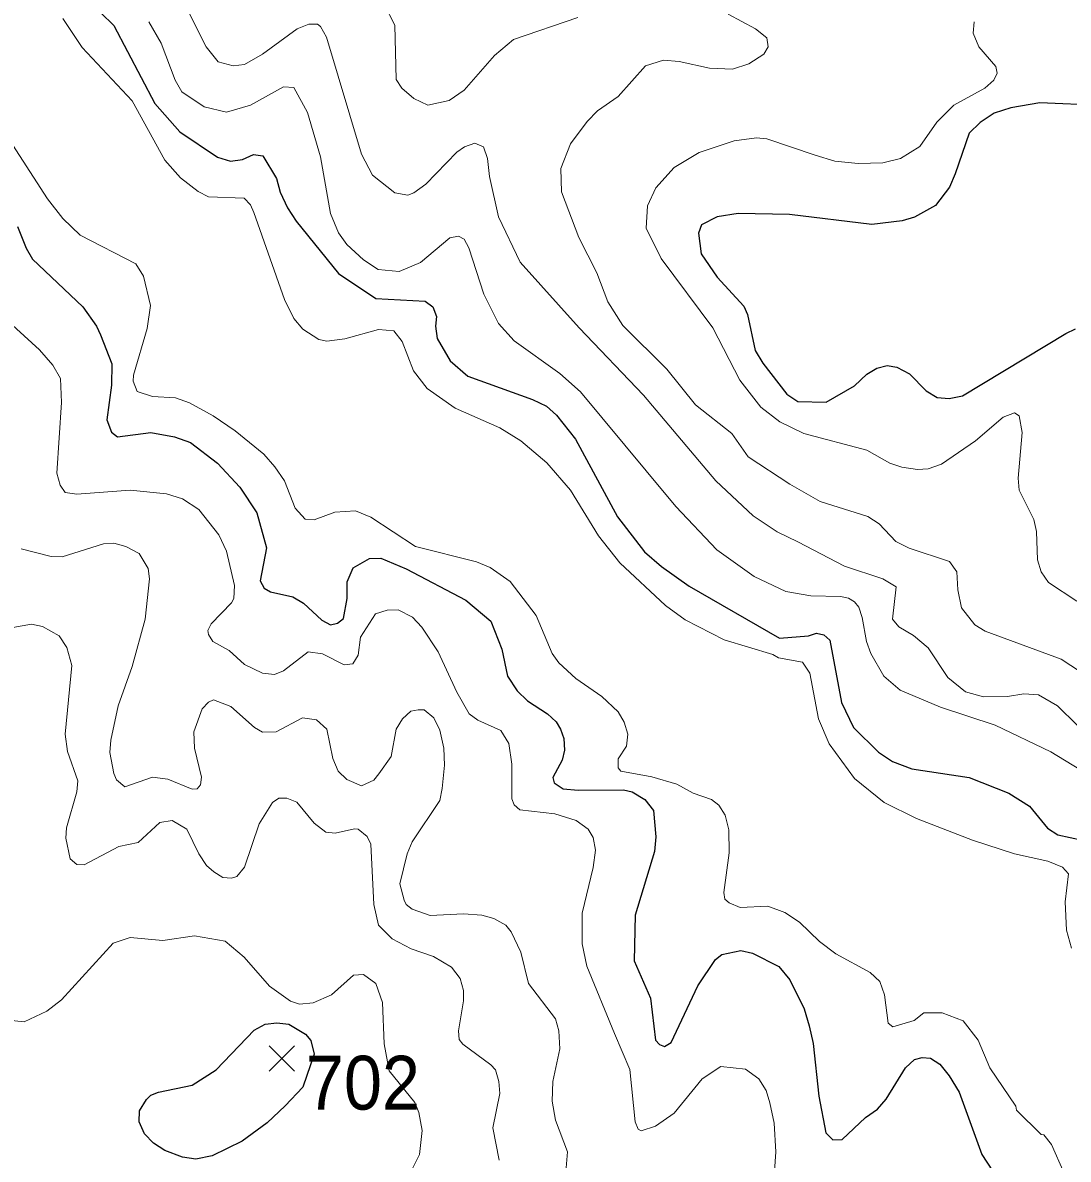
# Model space of a CAD drawing. Extents: x 294.2 to 320.3, y 7482.7 to 7510.7.
# Drawn here: x 298.568 to 300.121, y 7484.039 to 7485.728 of the extents above; entities that cross this region are included whole.
import ezdxf
from ezdxf.enums import TextEntityAlignment as Align

# ---------------------------------------------------------------- set-up
doc = ezdxf.new("R2010")
doc.units = 0
doc.header["$LTSCALE"] = 0.032
for name, color, linetype, lineweight in [('1', 7, 'Continuous', 25), ('2', 7, 'Continuous', 13), ('21', 7, 'Continuous', 25)]:
    doc.layers.add(name, color=color, linetype=linetype, lineweight=lineweight)
doc.layers.add('61', color=7, linetype='Continuous')

msp = doc.modelspace()

# ---------------------------------------------------------------- linework, layer by layer
at = {"layer": '1'}
for points in [[(298.6841, 7485.7423), (298.7034, 7485.7234), (298.7639, 7485.6078), (298.8013, 7485.5653), (298.8573, 7485.5277), (298.8764, 7485.5218), (298.8942, 7485.5245), (298.9108, 7485.532), (298.9247, 7485.5299), (298.945, 7485.496), (298.9505, 7485.4756), (298.9615, 7485.4525), (298.9743, 7485.4326), (299.0369, 7485.3552), (299.0926, 7485.318), (299.1656, 7485.3137), (299.1773, 7485.3057), (299.1828, 7485.2912), (299.1811, 7485.2766), (299.1839, 7485.2584), (299.2028, 7485.225), (299.2291, 7485.2024), (299.3252, 7485.1679), (299.3462, 7485.1577), (299.3612, 7485.1443), (299.3892, 7485.1088), (299.4515, 7484.9934), (299.4918, 7484.9414), (299.5168, 7484.9194), (299.5579, 7484.8903), (299.6926, 7484.8134), (299.7353, 7484.8166), (299.7472, 7484.8204), (299.7583, 7484.8182), (299.7672, 7484.8101), (299.7844, 7484.7177), (299.8024, 7484.6806), (299.8396, 7484.644), (299.8601, 7484.63), (299.8892, 7484.6192), (299.9743, 7484.6063), (300.0331, 7484.5827), (300.0636, 7484.5634), (300.0908, 7484.5311), (300.1058, 7484.5209), (300.1427, 7484.5128)], [(300.1706, 7485.6047), (300.0791, 7485.6085), (300.0361, 7485.601), (300.0112, 7485.5934), (299.9906, 7485.5795), (299.9742, 7485.5634), (299.9532, 7485.5031), (299.9448, 7485.4832), (299.924, 7485.4558), (299.8929, 7485.4386), (299.8746, 7485.4332), (299.8295, 7485.4278), (299.7072, 7485.4429), (299.6309, 7485.4441), (299.5999, 7485.4392), (299.5763, 7485.4274), (299.5719, 7485.415), (299.5758, 7485.3844), (299.5996, 7485.3494), (299.6393, 7485.3064), (299.6448, 7485.294), (299.6561, 7485.2408), (299.6678, 7485.222), (299.7033, 7485.1758), (299.7197, 7485.165), (299.7618, 7485.164), (299.8037, 7485.1881), (299.822, 7485.2054), (299.837, 7485.2145), (299.8525, 7485.2183), (299.8669, 7485.2156), (299.8855, 7485.2059), (299.9104, 7485.1806), (299.9265, 7485.171), (299.9443, 7485.1694), (299.9645, 7485.1732), (300.1179, 7485.2656), (300.132, 7485.2726)], [(298.5602, 7485.425), (298.573, 7485.3924), (298.5825, 7485.3765), (298.6571, 7485.3054), (298.6777, 7485.2769), (298.6834, 7485.2641), (298.7002, 7485.2208), (298.6997, 7485.1891), (298.6926, 7485.1374), (298.6998, 7485.1191), (298.7087, 7485.1121), (298.7583, 7485.1186), (298.7933, 7485.1121), (298.8172, 7485.1041), (298.8571, 7485.0732), (298.8903, 7485.0374), (298.9159, 7484.9995), (298.93, 7484.9474), (298.9206, 7484.8984), (298.9267, 7484.8877), (298.9361, 7484.8818), (298.9692, 7484.8748), (298.9852, 7484.8651), (299.0124, 7484.8398), (299.0252, 7484.8328), (299.0357, 7484.8355), (299.0443, 7484.8425), (299.0499, 7484.8721), (299.0499, 7484.8969), (299.0588, 7484.9179), (299.0832, 7484.9313), (299.0999, 7484.9319), (299.1376, 7484.9163), (299.2265, 7484.8695), (299.2632, 7484.8383), (299.2798, 7484.7969), (299.2884, 7484.7566), (299.3023, 7484.7351), (299.3178, 7484.72), (299.3478, 7484.7007), (299.3605, 7484.6889), (299.3669, 7484.6781), (299.3719, 7484.6641), (299.3731, 7484.6469), (299.3692, 7484.6318), (299.3553, 7484.606), (299.3575, 7484.5984), (299.3707, 7484.5894), (299.3931, 7484.5873), (299.4607, 7484.5878), (299.4735, 7484.5846), (299.4923, 7484.5733), (299.5051, 7484.5572), (299.5087, 7484.5179), (299.5065, 7484.4964), (299.4779, 7484.4018), (299.4765, 7484.3335), (299.5009, 7484.2781), (299.5081, 7484.2157), (299.5142, 7484.2093), (299.5215, 7484.2066), (299.5314, 7484.2125), (299.5711, 7484.2964), (299.5972, 7484.3357), (299.6069, 7484.3432), (299.6347, 7484.3492), (299.6524, 7484.3449), (299.6915, 7484.3255), (299.7076, 7484.3056), (299.7292, 7484.2625), (299.7365, 7484.2373), (299.7426, 7484.211), (299.751, 7484.1325), (299.761, 7484.0781), (299.7715, 7484.0679), (299.7857, 7484.0685), (299.8201, 7484.1008), (299.8379, 7484.1131), (299.8509, 7484.1282), (299.8798, 7484.1745)], [(299.8798, 7484.1745), (299.8931, 7484.1869), (299.9042, 7484.1901), (299.9169, 7484.189), (299.9305, 7484.1804), (299.9444, 7484.1631), (299.9593, 7484.1384)], [(299.9593, 7484.1384), (299.9929, 7484.0459), (300.0248, 7483.9974)]]:
    msp.add_lwpolyline(points, dxfattribs=at)
msp.add_lwpolyline([(298.9578, 7484.1181), (298.9313, 7484.0928), (298.8941, 7484.0659), (298.8493, 7484.0438), (298.8252, 7484.039), (298.8052, 7484.0422), (298.7792, 7484.0519), (298.762, 7484.0626), (298.7486, 7484.0766), (298.7409, 7484.0944), (298.7415, 7484.111), (298.7518, 7484.1276), (298.7581, 7484.134), (298.7696, 7484.1385), (298.8194, 7484.1491), (298.8555, 7484.1717), (298.9116, 7484.2308), (298.9283, 7484.2395), (298.9455, 7484.2417), (298.9633, 7484.2395), (298.9882, 7484.225), (298.996, 7484.2153), (299.0011, 7484.1949), (298.9839, 7484.146)], close=True, dxfattribs=at)
at = {"layer": '2'}
for points in [[(300.1347, 7484.6837), (300.1053, 7484.7125), (300.0772, 7484.729), (300.0555, 7484.7303), (300.0313, 7484.7265), (299.9955, 7484.7259), (299.9687, 7484.7335), (299.9425, 7484.7546), (299.9131, 7484.7987), (299.8914, 7484.8172), (299.8697, 7484.8299), (299.8601, 7484.8414), (299.8659, 7484.8893), (299.8461, 7484.9014), (299.7887, 7484.92), (299.7197, 7484.9564), (299.6891, 7484.9711), (299.6533, 7484.9947), (299.5977, 7485.047), (299.4905, 7485.1741), (299.3947, 7485.2743), (299.3072, 7485.372), (299.2747, 7485.4391), (299.2612, 7485.4991), (299.2587, 7485.5259), (299.2523, 7485.5431), (299.2396, 7485.5488), (299.2242, 7485.5431), (299.2127, 7485.5354), (299.1668, 7485.4876), (299.1489, 7485.4748), (299.1399, 7485.4716), (299.1208, 7485.4748), (299.0876, 7485.501), (299.071, 7485.5323), (299.0193, 7485.706), (299.0103, 7485.7219), (299.0059, 7485.7257), (298.9931, 7485.7257), (298.9758, 7485.7187), (298.9242, 7485.681), (298.8973, 7485.6657), (298.8807, 7485.6638), (298.8584, 7485.6695), (298.8405, 7485.6919), (298.7939, 7485.7851)], [(299.3928, 7485.7353), (299.297, 7485.7028), (299.2689, 7485.6791), (299.2236, 7485.6274), (299.2013, 7485.6121), (299.1699, 7485.605), (299.1489, 7485.6152), (299.131, 7485.6306), (299.1227, 7485.6433), (299.1208, 7485.7238), (299.1042, 7485.7558)], [(299.885, 7484.9468), (299.8653, 7484.957), (299.8404, 7484.9832), (299.8237, 7484.994), (299.7529, 7485.0164), (299.7076, 7485.0419), (299.6456, 7485.0828), (299.6213, 7485.1173), (299.5677, 7485.16), (299.525, 7485.2131), (299.4598, 7485.2775), (299.4374, 7485.3127), (299.4208, 7485.3561), (299.394, 7485.4084), (299.3685, 7485.4761), (299.3672, 7485.5112), (299.3819, 7485.5476), (299.4068, 7485.5808), (299.4221, 7485.5968), (299.4528, 7485.6178), (299.493, 7485.6638), (299.5198, 7485.6721), (299.5435, 7485.6702), (299.5882, 7485.6599), (299.6227, 7485.6587), (299.6469, 7485.6663), (299.6692, 7485.681), (299.6756, 7485.6919), (299.6737, 7485.7053), (299.6565, 7485.7187), (299.6162, 7485.7404)], [(300.1264, 7484.3524), (300.1187, 7484.3792), (300.1168, 7484.4213), (300.1219, 7484.4628), (300.113, 7484.473), (300.0913, 7484.482), (300.0415, 7484.4928), (299.9789, 7484.5132), (299.8959, 7484.5452), (299.848, 7484.5688), (299.8039, 7484.6046), (299.7663, 7484.6563), (299.7503, 7484.6933), (299.7375, 7484.761), (299.7267, 7484.7776), (299.6909, 7484.784), (299.6826, 7484.7891), (299.6099, 7484.8108), (299.5524, 7484.8402), (299.523, 7484.8618), (299.4553, 7484.9251), (299.4234, 7484.9653), (299.3819, 7485.033), (299.3468, 7485.0739), (299.3079, 7485.1064), (299.2766, 7485.1256), (299.2102, 7485.1549), (299.1687, 7485.1843), (299.1483, 7485.2105), (299.1317, 7485.2539), (299.1195, 7485.2699), (299.0965, 7485.2717), (299.0467, 7485.2577), (299.0199, 7485.2545), (299.0078, 7485.2571), (298.9842, 7485.2724), (298.9708, 7485.2883), (298.9567, 7485.3165), (298.9113, 7485.4455), (298.9063, 7485.4569), (298.8967, 7485.4671), (298.8437, 7485.4691), (298.8284, 7485.4767), (298.8022, 7485.4972), (298.7792, 7485.5234), (298.7307, 7485.6115), (298.656, 7485.6906), (298.6273, 7485.7341)], [(298.755, 7485.7289), (298.7734, 7485.697), (298.7945, 7485.6421), (298.8041, 7485.6249), (298.8373, 7485.6025), (298.8705, 7485.5948), (298.9063, 7485.605), (298.9554, 7485.6325), (298.9708, 7485.6312), (298.9912, 7485.5942), (299.0103, 7485.5285), (299.025, 7485.4442), (299.0371, 7485.4154), (299.0493, 7485.3982), (299.0742, 7485.3752), (299.0959, 7485.3611), (299.1272, 7485.358), (299.1591, 7485.3714), (299.2025, 7485.4078), (299.2153, 7485.4103), (299.2236, 7485.4059), (299.2306, 7485.3931), (299.253, 7485.3241), (299.2747, 7485.2807), (299.2983, 7485.2551), (299.366, 7485.2066), (299.3966, 7485.1792), (299.4943, 7485.0617), (299.5383, 7485.0087), (299.599, 7484.9442), (299.6546, 7484.9047), (299.7018, 7484.8823), (299.739, 7484.8761), (299.7829, 7484.8753), (299.795, 7484.8727), (299.804, 7484.867), (299.8103, 7484.8593), (299.8154, 7484.844), (299.8218, 7484.8083), (299.8282, 7484.7904), (299.8474, 7484.7565), (299.8717, 7484.7361), (299.9317, 7484.7106), (300.0127, 7484.6837), (300.0957, 7484.6442), (300.1385, 7484.6179)], [(299.5166, 7485.3771), (299.4943, 7485.4224), (299.4962, 7485.4557), (299.5084, 7485.4825), (299.5358, 7485.5125), (299.5729, 7485.5348), (299.6252, 7485.5521), (299.6584, 7485.5565), (299.6737, 7485.5552), (299.7452, 7485.531), (299.7746, 7485.522), (299.8091, 7485.5182), (299.8461, 7485.5195), (299.8723, 7485.5259), (299.901, 7485.5438), (299.9259, 7485.5801), (299.9514, 7485.605), (299.9974, 7485.6306), (300.0108, 7485.6421), (300.0159, 7485.6529), (300.014, 7485.6625), (299.9885, 7485.6919), (299.9802, 7485.7123), (299.9814, 7485.7289)], [(298.5264, 7485.5865), (298.6049, 7485.4659), (298.6273, 7485.4365), (298.6534, 7485.4122), (298.7358, 7485.3695), (298.7473, 7485.351), (298.7575, 7485.3075), (298.753, 7485.2731)], [(299.8219, 7485.0924), (299.7286, 7485.1172), (299.6929, 7485.1345), (299.6647, 7485.1562), (299.6335, 7485.1965), (299.5932, 7485.2743), (299.5166, 7485.3771)], [(298.518, 7485.3094), (298.5928, 7485.2417), (298.6125, 7485.2188), (298.624, 7485.199), (298.6253, 7485.1633), (298.6183, 7485.0585), (298.6234, 7485.0407), (298.6311, 7485.0298), (298.6483, 7485.0272), (298.7275, 7485.033), (298.7817, 7485.0278), (298.8054, 7485.0202)], [(298.753, 7485.2731), (298.7326, 7485.2041), (298.732, 7485.1952), (298.7377, 7485.1798), (298.7607, 7485.1721), (298.7951, 7485.1703), (298.8156, 7485.1626)], [(298.8156, 7485.1626), (298.8507, 7485.1435), (298.8833, 7485.1211), (298.9261, 7485.0866), (298.9427, 7485.0675), (298.9567, 7485.047), (298.9726, 7485.0062), (298.9874, 7484.9902), (299.0008, 7484.9889), (299.0314, 7485.0004), (299.0621, 7485.0023), (299.085, 7484.9928), (299.1515, 7484.9494), (299.2421, 7484.9264), (299.2626, 7484.918), (299.2919, 7484.8976), (299.3309, 7484.8466), (299.3544, 7484.7904), (299.3647, 7484.7763), (299.3896, 7484.7533), (299.4285, 7484.7265), (299.4528, 7484.7035), (299.4617, 7484.6882), (299.4668, 7484.6703), (299.4649, 7484.6525), (299.4528, 7484.6339), (299.4528, 7484.6205), (299.4566, 7484.6154), (299.5026, 7484.6071), (299.5396, 7484.5962), (299.5639, 7484.5829), (299.5914, 7484.5733), (299.6022, 7484.565), (299.6118, 7484.5503), (299.6169, 7484.5286), (299.6175, 7484.4941), (299.6098, 7484.4354), (299.6111, 7484.4252), (299.6175, 7484.42), (299.6341, 7484.413), (299.675, 7484.4149), (299.7005, 7484.4054), (299.7223, 7484.3913), (299.7516, 7484.3626), (299.7759, 7484.3441), (299.8269, 7484.3166), (299.8416, 7484.3032), (299.8486, 7484.2834), (299.8537, 7484.2413), (299.8608, 7484.2355), (299.8927, 7484.2451), (299.9067, 7484.2566), (299.9342, 7484.2566), (299.9655, 7484.2445), (299.9878, 7484.2158), (300.0051, 7484.1749), (300.0434, 7484.118), (300.0447, 7484.1117), (300.081, 7484.0759), (300.0849, 7484.0753), (300.0964, 7484.0606), (300.1149, 7484.0191)], [(300.134, 7484.8682), (300.0919, 7484.8957), (300.081, 7484.9117), (300.0759, 7484.9296), (300.074, 7484.9717), (300.0702, 7484.9896), (300.0485, 7485.033), (300.0472, 7485.0509), (300.0529, 7485.1186), (300.0485, 7485.1434), (300.0415, 7485.1479), (300.0249, 7485.1415), (299.9834, 7485.1064), (299.933, 7485.0719), (299.9131, 7485.0649), (299.8972, 7485.0636), (299.8742, 7485.0674), (299.8563, 7485.0732), (299.8219, 7485.0924)], [(298.8054, 7485.0202), (298.8297, 7485.0043), (298.859, 7484.9666), (298.8705, 7484.9423), (298.8827, 7484.8913), (298.8814, 7484.8721), (298.8781, 7484.8657)], [(299.0895, 7484.602), (299.071, 7484.5937), (299.0493, 7484.6033), (299.0365, 7484.6154), (299.0288, 7484.6346), (299.0199, 7484.678), (299.0046, 7484.692), (298.9835, 7484.6946), (298.9446, 7484.6741), (298.9241, 7484.6735), (298.912, 7484.6805), (298.8769, 7484.7118), (298.8514, 7484.7214), (298.8437, 7484.7182), (298.8347, 7484.708), (298.822, 7484.6742), (298.8232, 7484.6499), (298.8335, 7484.6065), (298.8322, 7484.595), (298.8271, 7484.5893), (298.8195, 7484.5886), (298.7837, 7484.6039), (298.7607, 7484.6065), (298.7198, 7484.5924), (298.707, 7484.6026), (298.7032, 7484.6122), (298.6975, 7484.6435), (298.6988, 7484.6614), (298.7096, 7484.7125), (298.7307, 7484.7712), (298.7498, 7484.8415), (298.7562, 7484.9015), (298.7543, 7484.9168), (298.7409, 7484.9391), (298.7211, 7484.9494), (298.7032, 7484.9545), (298.6879, 7484.9532), (298.6266, 7484.934), (298.61, 7484.9346), (298.5653, 7484.9461)], [(299.9981, 7484.8235), (299.9827, 7484.8332), (299.963, 7484.8581), (299.9572, 7484.8849), (299.9559, 7484.9117), (299.9451, 7484.927), (299.885, 7484.9468)], [(298.8781, 7484.8657), (298.8481, 7484.8344), (298.8431, 7484.8248), (298.8437, 7484.8185), (298.8501, 7484.8082), (298.8744, 7484.7948), (298.8973, 7484.7738), (298.9242, 7484.761), (298.942, 7484.7591), (298.9554, 7484.7648), (298.9918, 7484.7929), (299.0135, 7484.7897), (299.0455, 7484.7737), (299.0582, 7484.775), (299.0665, 7484.7878), (299.0697, 7484.8146), (299.092, 7484.8491), (299.1093, 7484.8549), (299.1259, 7484.8555), (299.147, 7484.8446), (299.161, 7484.8293), (299.1853, 7484.7929), (299.2127, 7484.7329), (299.2313, 7484.7009), (299.244, 7484.6914), (299.2785, 7484.6761), (299.29, 7484.6569), (299.2944, 7484.6257), (299.2944, 7484.5746), (299.2983, 7484.5656), (299.3066, 7484.5579), (299.3583, 7484.5522), (299.3902, 7484.542), (299.4081, 7484.5292), (299.4157, 7484.5171), (299.419, 7484.498), (299.4157, 7484.4724), (299.3991, 7484.4047), (299.3991, 7484.3588), (299.4062, 7484.3256), (299.4471, 7484.226), (299.4701, 7484.1723), (299.4777, 7484.0944), (299.4821, 7484.0836), (299.4866, 7484.081), (299.5083, 7484.088), (299.5358, 7484.1072), (299.5773, 7484.1583), (299.6054, 7484.1768), (299.6418, 7484.173), (299.6616, 7484.1583), (299.6724, 7484.141), (299.6782, 7484.1225), (299.6846, 7484.0925), (299.6871, 7484.0497), (299.682, 7483.9782)], [(298.9605, 7484.5752), (298.9484, 7484.5752), (298.9388, 7484.5688), (298.919, 7484.5375), (298.8973, 7484.473), (298.8859, 7484.459), (298.8782, 7484.4565), (298.8654, 7484.4577), (298.852, 7484.466), (298.8411, 7484.4756), (298.8296, 7484.4929), (298.8118, 7484.5292), (298.7901, 7484.542), (298.7715, 7484.5395), (298.7396, 7484.5094), (298.7109, 7484.5037), (298.6592, 7484.4762), (298.6483, 7484.4769), (298.6381, 7484.4851), (298.6317, 7484.5158), (298.633, 7484.5312), (298.6483, 7484.5848), (298.6496, 7484.6014), (298.6342, 7484.6448), (298.6311, 7484.6703), (298.6406, 7484.7725), (298.6336, 7484.7993), (298.6221, 7484.8166), (298.5973, 7484.8306), (298.5807, 7484.8338), (298.453, 7484.8114)], [(300.1698, 7484.7431), (300.1111, 7484.7821), (299.9981, 7484.8235)], [(299.1553, 7484.7067), (299.1444, 7484.7048), (299.1323, 7484.6933), (299.1227, 7484.678), (299.1151, 7484.6371), (299.0972, 7484.6116), (299.0895, 7484.602)], [(299.3749, 7484.0204), (299.3774, 7484.0497), (299.3596, 7484.097), (299.3544, 7484.1251), (299.3557, 7484.1545), (299.3659, 7484.203), (299.3647, 7484.2298), (299.3596, 7484.2477), (299.3194, 7484.3), (299.3079, 7484.3466), (299.2938, 7484.3766), (299.2855, 7484.3869), (299.2677, 7484.3964), (299.2498, 7484.4015), (299.223, 7484.4034), (299.1732, 7484.4009), (299.1464, 7484.4105), (299.1374, 7484.4175), (299.1348, 7484.4239), (299.1284, 7484.4482), (299.1393, 7484.4929), (299.1463, 7484.5107), (299.1878, 7484.572), (299.191, 7484.5899), (299.1948, 7484.6244), (299.1936, 7484.6499), (299.1878, 7484.6767), (299.1789, 7484.6946), (299.1642, 7484.7067), (299.1553, 7484.7067)], [(299.0665, 7484.5292), (299.0608, 7484.5298), (299.032, 7484.5235), (299.018, 7484.5247), (299.0007, 7484.5382), (298.9752, 7484.5694), (298.9605, 7484.5752)], [(299.2759, 7484.0376), (299.2663, 7484.0855), (299.2766, 7484.1366), (299.2753, 7484.1545), (299.2702, 7484.1717), (299.2632, 7484.1793), (299.2217, 7484.21), (299.2166, 7484.217), (299.2153, 7484.2298), (299.2229, 7484.2745), (299.2229, 7484.2898), (299.2178, 7484.3077), (299.2051, 7484.3243), (299.1783, 7484.3402), (299.1451, 7484.3517), (299.117, 7484.3664), (299.0965, 7484.3868), (299.0895, 7484.4175), (299.085, 7484.5069), (299.0799, 7484.5183), (299.0665, 7484.5292)], [(298.5468, 7484.2458), (298.5698, 7484.2432), (298.6036, 7484.2591), (298.6253, 7484.2757), (298.702, 7484.36), (298.7275, 7484.3683), (298.776, 7484.3638), (298.8233, 7484.3709), (298.8686, 7484.3632), (298.8967, 7484.339), (298.9344, 7484.2962), (298.9656, 7484.2738), (298.9791, 7484.2693), (298.9995, 7484.2713), (299.0269, 7484.2834), (299.0595, 7484.3122), (299.0742, 7484.3134), (299.0927, 7484.3), (299.1023, 7484.2719), (299.1048, 7484.2106), (299.1124, 7484.1703), (299.1507, 7484.123), (299.1562, 7484.1085), (299.1616, 7484.0817), (299.1572, 7484.0459), (299.1444, 7484.0204)]]:
    msp.add_lwpolyline(points, dxfattribs=at)
at = {"layer": '21'}
for p, q in [((298.9342, 7484.2073), (298.9717, 7484.1698)), ((298.9717, 7484.2073), (298.9342, 7484.1698))]:
    msp.add_line(p, q, dxfattribs=at)

# ---------------------------------------------------------------- texts
at = {"layer": '61', "width": 0.95}
msp.add_text('702', height=0.08, dxfattribs=at).set_placement((299.0734, 7484.1127), align=Align.CENTER)

doc.saveas('drawing.dxf')
